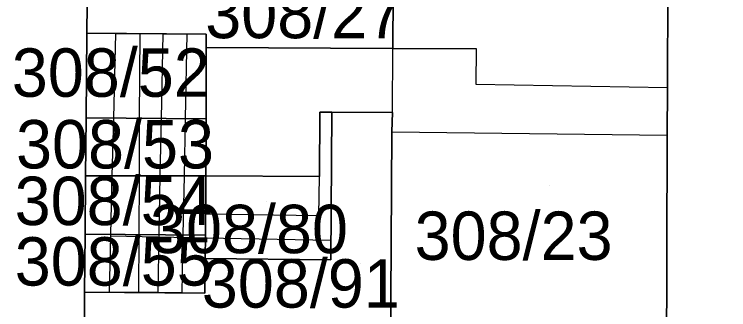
# Model space of a CAD drawing. Extents: x -263423 to -261326, y -1240067 to -1237864.
# Drawn here: x -263136.43 to -263106.91, y -1239184.65 to -1239172.44 of the extents above; entities that cross this region are included whole.
import ezdxf

# ---------------------------------------------------------------- set-up
doc = ezdxf.new("R2010")
doc.units = 0
for name, color, linetype in [('body_kn', 7, 'Continuous'), ('kladpar_druhypozemkov', 7, 'Continuous'), ('kladpar_hranice', 7, 'Continuous'), ('kladpar_parcelnecisla', 7, 'Continuous'), ('kladpar_plochy', 7, 'Continuous'), ('tarchy_linie', 7, 'Continuous'), ('zappar_hrandruhpozemk', 7, 'Continuous')]:
    doc.layers.add(name, color=color, linetype=linetype)

msp = doc.modelspace()

# ---------------------------------------------------------------- linework, layer by layer
at = {"layer": 'body_kn'}
for p, q in [((-263133.43, -1239173.22), (-263133.43, -1239173.22)), ((-263133.43, -1239173.22), (-263133.43, -1239173.22)), ((-263132.24, -1239173.23), (-263132.24, -1239173.23)), ((-263132.24, -1239173.23), (-263132.24, -1239173.23)), ((-263131.24, -1239173.24), (-263131.24, -1239173.24)), ((-263131.24, -1239173.24), (-263131.24, -1239173.24)), ((-263130.29, -1239173.25), (-263130.29, -1239173.25)), ((-263130.29, -1239173.25), (-263130.29, -1239173.25)), ((-263129.3, -1239173.25), (-263129.3, -1239173.25)), ((-263129.3, -1239173.25), (-263129.3, -1239173.25)), ((-263128.49, -1239173.26), (-263128.49, -1239173.26)), ((-263128.49, -1239173.82), (-263128.49, -1239173.82)), ((-263120.79, -1239173.85), (-263120.79, -1239173.85)), ((-263120.79, -1239173.85), (-263120.79, -1239173.85)), ((-263117.34, -1239173.86), (-263117.34, -1239173.86)), ((-263117.35, -1239175.33), (-263117.35, -1239175.33)), ((-263109.44, -1239175.46), (-263109.44, -1239175.46)), ((-263123.8, -1239176.49), (-263123.8, -1239176.49)), ((-263123.3, -1239176.49), (-263123.3, -1239176.49)), ((-263120.8, -1239176.5), (-263120.8, -1239176.5)), ((-263120.8, -1239176.5), (-263120.8, -1239176.5)), ((-263133.46, -1239176.72), (-263133.46, -1239176.72)), ((-263133.46, -1239176.72), (-263133.46, -1239176.72)), ((-263132.33, -1239176.73), (-263132.33, -1239176.73)), ((-263131.26, -1239176.74), (-263131.26, -1239176.74)), ((-263130.36, -1239176.75), (-263130.36, -1239176.75)), ((-263129.37, -1239176.75), (-263129.37, -1239176.75)), ((-263128.5, -1239176.76), (-263128.5, -1239176.76)), ((-263120.82, -1239177.3), (-263120.82, -1239177.3)), ((-263120.82, -1239177.3), (-263120.82, -1239177.3)), ((-263109.45, -1239177.44), (-263109.45, -1239177.44)), ((-263133.48, -1239179.12), (-263133.48, -1239179.12)), ((-263133.48, -1239179.12), (-263133.48, -1239179.12)), ((-263132.39, -1239179.12), (-263132.39, -1239179.12)), ((-263131.27, -1239179.12), (-263131.27, -1239179.12)), ((-263130.41, -1239179.12), (-263130.41, -1239179.12)), ((-263129.41, -1239179.12), (-263129.41, -1239179.12)), ((-263128.51, -1239179.12), (-263128.51, -1239179.12)), ((-263128.51, -1239179.12), (-263128.51, -1239179.12)), ((-263123.81, -1239179.14), (-263123.81, -1239179.14)), ((-263128.52, -1239180.69), (-263128.52, -1239180.69)), ((-263123.84, -1239180.76), (-263123.84, -1239180.76)), ((-263133.5, -1239181.52), (-263133.5, -1239181.52)), ((-263133.5, -1239181.52), (-263133.5, -1239181.52)), ((-263132.45, -1239181.53), (-263132.45, -1239181.53)), ((-263132.45, -1239181.6), (-263132.45, -1239181.6)), ((-263132.45, -1239181.6), (-263132.45, -1239181.6)), ((-263131.28, -1239181.54), (-263131.28, -1239181.54)), ((-263130.45, -1239181.54), (-263130.45, -1239181.54)), ((-263129.46, -1239181.55), (-263129.46, -1239181.55)), ((-263128.53, -1239181.56), (-263128.53, -1239181.56)), ((-263128.53, -1239181.67), (-263128.53, -1239181.67)), ((-263123.34, -1239181.77), (-263123.34, -1239181.77)), ((-263128.54, -1239182.53), (-263128.54, -1239182.53)), ((-263123.35, -1239182.58), (-263123.35, -1239182.58)), ((-263133.52, -1239183.92), (-263133.52, -1239183.92)), ((-263133.52, -1239183.92), (-263133.52, -1239183.92)), ((-263132.5, -1239183.93), (-263132.5, -1239183.93)), ((-263131.29, -1239183.94), (-263131.29, -1239183.94)), ((-263130.5, -1239183.94), (-263130.5, -1239183.94)), ((-263129.5, -1239183.95), (-263129.5, -1239183.95)), ((-263128.55, -1239183.96), (-263128.55, -1239183.96))]:
    msp.add_line(p, q, dxfattribs=at)
at = {"layer": 'kladpar_druhypozemkov'}
for p, q in [((-263131, -1239174.25), (-263131, -1239174.25)), ((-263132.97, -1239177.54), (-263132.97, -1239177.54)), ((-263114.29, -1239179.52), (-263114.29, -1239179.52)), ((-263126.02, -1239180.16), (-263126.02, -1239180.16)), ((-263133.12, -1239180.4), (-263133.12, -1239180.4)), ((-263122.1, -1239182.74), (-263122.1, -1239182.74)), ((-263132.92, -1239182.89), (-263132.92, -1239182.89))]:
    msp.add_line(p, q, dxfattribs=at)
at = {"layer": 'kladpar_hranice'}
for points in [[(-263109.94, -1239245.97), (-263109.67, -1239225.01), (-263109.65, -1239221.25), (-263109.56, -1239207.16), (-263109.54, -1239204.81), (-263109.49, -1239191.74), (-263109.45, -1239177.44), (-263109.44, -1239175.46), (-263109.41, -1239167.25), (-263109.38, -1239162.9), (-263109.29, -1239148.8), (-263109.23, -1239138.98), (-263109.22, -1239136.74), (-263109.18, -1239130.59), (-263109.17, -1239129.29), (-263109.11, -1239122.06), (-263109.09, -1239120.08), (-263108.99, -1239107.41), (-263108.91, -1239098.07), (-263106.26, -1239098.89)], [(-263133.23, -1239149.32), (-263133.25, -1239151.72), (-263133.28, -1239155.22), (-263133.3, -1239157.62), (-263133.32, -1239160.02), (-263133.34, -1239162.42), (-263133.36, -1239164.82), (-263133.38, -1239167.22), (-263133.4, -1239169.62), (-263133.42, -1239172.02), (-263133.43, -1239173.22), (-263133.46, -1239176.72), (-263133.48, -1239179.12), (-263133.5, -1239181.52), (-263133.52, -1239183.92), (-263133.53, -1239185.12)], [(-263109.38, -1239162.9), (-263109.41, -1239167.25), (-263109.44, -1239175.46), (-263109.45, -1239177.44), (-263109.49, -1239191.74), (-263117.47, -1239191.68), (-263117.47, -1239191.07), (-263120.91, -1239191.08), (-263120.82, -1239177.3), (-263120.8, -1239176.5), (-263123.3, -1239176.49), (-263123.8, -1239176.49), (-263123.81, -1239179.14), (-263128.51, -1239179.12), (-263128.5, -1239176.76), (-263128.49, -1239173.82), (-263120.79, -1239173.85), (-263120.71, -1239162.48), (-263120.71, -1239162.26), (-263117.25, -1239162.26), (-263117.25, -1239162.89), (-263109.38, -1239162.9)], [(-263133.42, -1239172.02), (-263128.47, -1239172.06), (-263123.27, -1239172.11), (-263123.25, -1239169.71), (-263123.23, -1239167.31), (-263123.21, -1239164.91), (-263120.71, -1239162.48), (-263120.79, -1239173.85), (-263128.49, -1239173.82), (-263128.49, -1239173.26), (-263133.43, -1239173.22), (-263133.42, -1239172.02)], [(-263133.43, -1239173.22), (-263128.49, -1239173.26), (-263128.49, -1239173.82), (-263128.5, -1239176.76), (-263133.46, -1239176.72), (-263133.43, -1239173.22)], [(-263133.52, -1239183.92), (-263128.55, -1239183.96), (-263128.54, -1239182.53), (-263123.35, -1239182.58), (-263123.3, -1239176.49), (-263120.8, -1239176.5), (-263120.82, -1239177.3), (-263120.91, -1239191.08), (-263123.44, -1239191.06), (-263123.44, -1239190), (-263123.42, -1239187.6), (-263123.4, -1239185.2), (-263128.56, -1239185.15), (-263133.53, -1239185.12), (-263133.52, -1239183.92)], [(-263128.51, -1239179.12), (-263123.81, -1239179.14), (-263123.8, -1239176.49), (-263123.3, -1239176.49), (-263123.35, -1239182.58), (-263128.54, -1239182.53), (-263128.53, -1239181.56), (-263128.51, -1239179.12)], [(-263133.46, -1239176.72), (-263128.5, -1239176.76), (-263128.51, -1239179.12), (-263133.48, -1239179.12), (-263133.46, -1239176.72)], [(-263133.48, -1239179.12), (-263128.51, -1239179.12), (-263128.53, -1239181.56), (-263133.5, -1239181.52), (-263133.48, -1239179.12)], [(-263133.5, -1239181.52), (-263128.53, -1239181.56), (-263128.54, -1239182.53), (-263128.55, -1239183.96), (-263133.52, -1239183.92), (-263133.5, -1239181.52)]]:
    msp.add_lwpolyline(points, dxfattribs=at)
at = {"layer": 'kladpar_plochy'}
for points in [[(-263109.94, -1239245.97), (-263109.67, -1239225.01), (-263109.65, -1239221.25), (-263109.56, -1239207.16), (-263109.54, -1239204.81), (-263109.49, -1239191.74), (-263109.45, -1239177.44), (-263109.44, -1239175.46), (-263109.41, -1239167.25), (-263109.38, -1239162.9), (-263109.29, -1239148.8), (-263109.23, -1239138.98), (-263109.22, -1239136.74), (-263109.18, -1239130.59), (-263109.17, -1239129.29), (-263109.11, -1239122.06), (-263109.09, -1239120.08), (-263108.99, -1239107.41), (-263108.91, -1239098.07), (-263106.26, -1239098.89)], [(-263133.23, -1239149.32), (-263133.25, -1239151.72), (-263133.28, -1239155.22), (-263133.3, -1239157.62), (-263133.32, -1239160.02), (-263133.34, -1239162.42), (-263133.36, -1239164.82), (-263133.38, -1239167.22), (-263133.4, -1239169.62), (-263133.42, -1239172.02), (-263133.43, -1239173.22), (-263133.46, -1239176.72), (-263133.48, -1239179.12), (-263133.5, -1239181.52), (-263133.52, -1239183.92), (-263133.53, -1239185.12)]]:
    msp.add_lwpolyline(points, dxfattribs=at)
for points in [[(-263109.38, -1239162.9), (-263109.41, -1239167.25), (-263109.44, -1239175.46), (-263109.45, -1239177.44), (-263109.49, -1239191.74), (-263117.47, -1239191.68), (-263117.47, -1239191.07), (-263120.91, -1239191.08), (-263120.82, -1239177.3), (-263120.8, -1239176.5), (-263123.3, -1239176.49), (-263123.8, -1239176.49), (-263123.81, -1239179.14), (-263128.51, -1239179.12), (-263128.5, -1239176.76), (-263128.49, -1239173.82), (-263120.79, -1239173.85), (-263120.71, -1239162.48), (-263120.71, -1239162.26), (-263117.25, -1239162.26), (-263117.25, -1239162.89)], [(-263133.42, -1239172.02), (-263128.47, -1239172.06), (-263123.27, -1239172.11), (-263123.25, -1239169.71), (-263123.23, -1239167.31), (-263123.21, -1239164.91), (-263120.71, -1239162.48), (-263120.79, -1239173.85), (-263128.49, -1239173.82), (-263128.49, -1239173.26), (-263133.43, -1239173.22)], [(-263133.43, -1239173.22), (-263128.49, -1239173.26), (-263128.49, -1239173.82), (-263128.5, -1239176.76), (-263133.46, -1239176.72)], [(-263133.52, -1239183.92), (-263128.55, -1239183.96), (-263128.54, -1239182.53), (-263123.35, -1239182.58), (-263123.3, -1239176.49), (-263120.8, -1239176.5), (-263120.82, -1239177.3), (-263120.91, -1239191.08), (-263123.44, -1239191.06), (-263123.44, -1239190), (-263123.42, -1239187.6), (-263123.4, -1239185.2), (-263128.56, -1239185.15), (-263133.53, -1239185.12)], [(-263128.51, -1239179.12), (-263123.81, -1239179.14), (-263123.8, -1239176.49), (-263123.3, -1239176.49), (-263123.35, -1239182.58), (-263128.54, -1239182.53), (-263128.53, -1239181.56)], [(-263133.46, -1239176.72), (-263128.5, -1239176.76), (-263128.51, -1239179.12), (-263133.48, -1239179.12)], [(-263133.48, -1239179.12), (-263128.51, -1239179.12), (-263128.53, -1239181.56), (-263133.5, -1239181.52)], [(-263133.5, -1239181.52), (-263128.53, -1239181.56), (-263128.54, -1239182.53), (-263128.55, -1239183.96), (-263133.52, -1239183.92)]]:
    msp.add_lwpolyline(points, close=True, dxfattribs=at)
at = {"layer": 'tarchy_linie'}
msp.add_line((-263132.45, -1239181.6), (-263132.5, -1239183.93), dxfattribs=at)
for points in [[(-263133.43, -1239173.22), (-263132.24, -1239173.23), (-263131.24, -1239173.24), (-263130.29, -1239173.25), (-263129.3, -1239173.25), (-263128.49, -1239173.26), (-263128.49, -1239173.82), (-263128.5, -1239176.76), (-263128.51, -1239179.12), (-263128.52, -1239180.69), (-263123.84, -1239180.76), (-263123.81, -1239179.14), (-263123.8, -1239176.49), (-263123.3, -1239176.49), (-263123.35, -1239182.58), (-263128.54, -1239182.53), (-263128.55, -1239183.96), (-263129.5, -1239183.95), (-263130.5, -1239183.94), (-263131.29, -1239183.94), (-263132.5, -1239183.93), (-263133.52, -1239183.92), (-263133.5, -1239181.52), (-263133.48, -1239179.12), (-263133.46, -1239176.72), (-263133.43, -1239173.22)], [(-263132.24, -1239173.23), (-263132.33, -1239176.73), (-263132.39, -1239179.12), (-263132.45, -1239181.53), (-263132.45, -1239181.6), (-263128.53, -1239181.67), (-263123.34, -1239181.77)], [(-263131.24, -1239173.24), (-263131.26, -1239176.74), (-263131.27, -1239179.12), (-263131.28, -1239181.54), (-263131.29, -1239183.94)], [(-263130.29, -1239173.25), (-263130.36, -1239176.75), (-263130.41, -1239179.12), (-263130.45, -1239181.54), (-263130.5, -1239183.94)], [(-263129.3, -1239173.25), (-263129.37, -1239176.75), (-263129.41, -1239179.12), (-263129.46, -1239181.55), (-263129.5, -1239183.95)]]:
    msp.add_lwpolyline(points, dxfattribs=at)
at = {"layer": 'zappar_hrandruhpozemk'}
for p, q in [((-263120.8, -1239176.5), (-263120.79, -1239173.85)), ((-263120.79, -1239173.85), (-263117.34, -1239173.86)), ((-263117.34, -1239173.86), (-263117.35, -1239175.33)), ((-263117.35, -1239175.33), (-263109.44, -1239175.46)), ((-263120.82, -1239177.3), (-263109.45, -1239177.44))]:
    msp.add_line(p, q, dxfattribs=at)

# ---------------------------------------------------------------- texts
at = {"layer": 'kladpar_parcelnecisla'}
for s, p in [('308/27', (-263128.535, -1239173.43)), ('308/52', (-263136.527, -1239175.85)), ('308/53', (-263136.353, -1239178.81)), ('308/54', (-263136.41, -1239181.15)), ('308/80', (-263130.818, -1239182.31)), ('308/23', (-263119.884, -1239182.59)), ('308/55', (-263136.406, -1239183.65)), ('308/91', (-263128.676, -1239184.56))]:
    msp.add_text(s, height=2, dxfattribs=at).set_placement(p)

doc.saveas('drawing.dxf')
